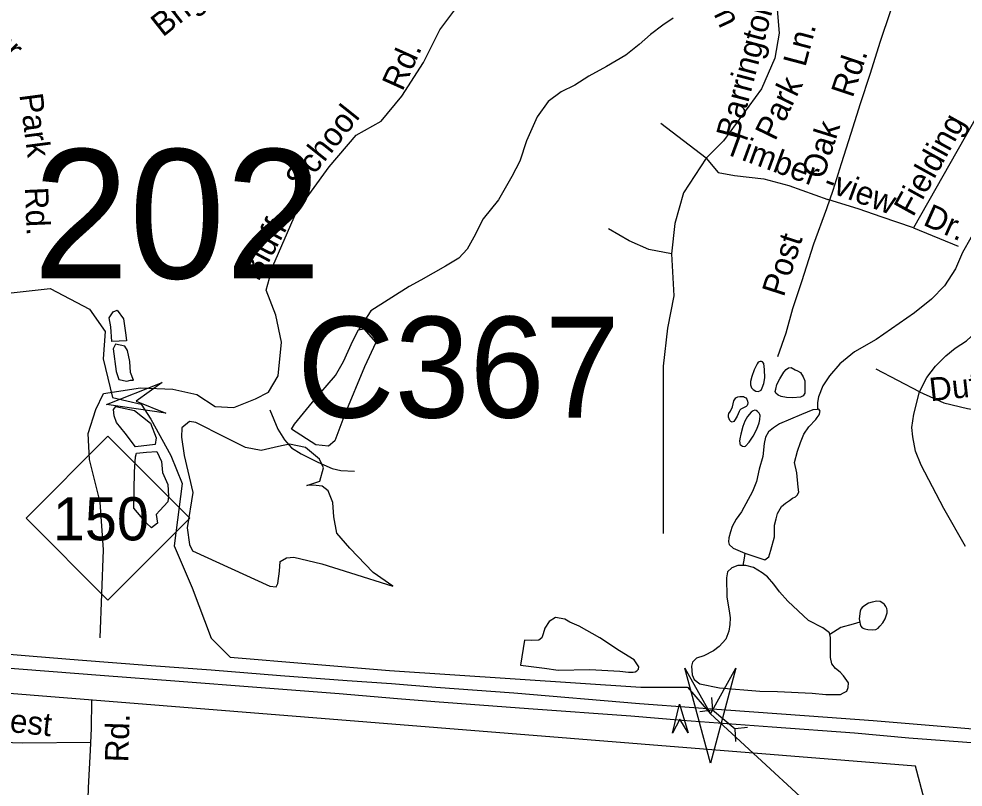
# Model space of a CAD drawing. Extents: x 1547597 to 1699558, y 810033 to 920809.
# Drawn here: x 1667896 to 1671734, y 861236 to 864357 of the extents above; entities that cross this region are included whole.
import ezdxf

# ---------------------------------------------------------------- set-up
doc = ezdxf.new("R2010")
doc.units = 0
for name, color, linetype in [('Exist Boundary Political City Limit New', 7, 'Continuous'), ('Exist Hydrographic Creek Single Shore', 7, 'Continuous'), ('Exist Hydrographic Misc Water Feature', 7, 'Continuous'), ('Exist Road Non-System Structure Non-Sys Other Number Label', 7, 'Continuous'), ('Exist Road Non-System Type 51', 7, 'Continuous'), ('Exist Road Non-System Type 51 Label', 7, 'Continuous'), ('Exist Road Primary Interstate Divided Center Attributed', 7, 'Continuous'), ('Exist Road Primary Interstate Structure Ovrhead Sign Attributed CELL', 7, 'Continuous'), ('Exist Road Primary NC Shield CELL', 7, 'Continuous'), ('Exist Road Primary NC Shield Number Label', 7, 'Continuous'), ('Exist Road Secondary Structure Culvert Attributed CELL', 7, 'Continuous'), ('Exist Road Secondary Structure Culvert CELL', 7, 'Continuous'), ('Exist Road Secondary Structure Culvert Number Label', 7, 'Continuous'), ('Exist Road Secondary Structure Standard Bridge Attributed CELL', 7, 'Continuous'), ('Exist Road Secondary Type 51 Attributed', 7, 'Continuous'), ('Exist Road Secondary Type 51 Label', 7, 'Continuous'), ('Map Preparation Boundary City Limit Buffer Line', 7, 'Continuous')]:
    doc.layers.add(name, color=color, linetype=linetype)

msp = doc.modelspace()

# ---------------------------------------------------------------- linework, layer by layer
at = {"layer": 'Exist Boundary Political City Limit New'}
msp.add_lwpolyline([(1671710.5, 860681.4), (1671540, 861321.4), (1663766.9, 861943.9)], dxfattribs=at)
at = {"layer": 'Exist Hydrographic Creek Single Shore'}
msp.add_lwpolyline([(1667375.4, 862899), (1667403.5, 863011.7), (1667471.6, 863138.5), (1667802.4, 863237.1), (1668022.4, 863262.1), (1668182.6, 863178.4), (1668245.9, 863086.8), (1668238.9, 862976.5), (1668276.4, 862819.1), (1668392.4, 862791.7), (1668431.5, 862730.3), (1668512.8, 862582.9), (1668559.7, 862470.1), (1668526.9, 862216.5), (1668599.6, 862045), (1668677.1, 861840.7), (1668754.3, 861764.2), (1669401.9, 861710.1), (1670424, 861642.2), (1670613.3, 861642.4), (1670706.9, 861533.2), (1671089.4, 861181.4)], dxfattribs=at)
at = {"layer": 'Exist Hydrographic Misc Water Feature'}
for points in [[(1670555.1, 864360.3), (1670513.1, 864332.4), (1670462.8, 864293.2), (1670416.6, 864253.1), (1670362.5, 864209.9), (1670284, 864163.9), (1670212, 864124.3), (1670155.6, 864088.6), (1670099.7, 864061), (1670047.3, 864021), (1670002.9, 863959.5), (1669958.6, 863862), (1669932.1, 863779.5), (1669899.9, 863716.3), (1669845.3, 863622.2), (1669783.1, 863544.7), (1669744.5, 863470.7), (1669718.5, 863421.2), (1669684.5, 863385), (1669630.5, 863353.2), (1669529.8, 863295.5), (1669481.6, 863269.4), (1669326, 863171.3), (1669276.7, 863093.8)], [(1672077.8, 863587.9), (1672029.3, 863581.8), (1671963.3, 863560.2), (1671906.5, 863533.9), (1671852.5, 863526.8), (1671812.6, 863508.1), (1671765.7, 863468.1), (1671731, 863408.2), (1671702.5, 863342.3), (1671658.2, 863272.7), (1671606.1, 863218.7), (1671535.8, 863162.6), (1671381.1, 863054.2), (1671292.9, 863004.3), (1671233.4, 862956.3), (1671190.5, 862907), (1671164.1, 862866.5), (1671145.9, 862821), (1671141.6, 862798.9), (1671141.8, 862770.2)], [(1668274.1, 863046.9), (1668269.4, 863105.6), (1668262.3, 863143.2), (1668278.8, 863166.7), (1668295.2, 863173.7), (1668321, 863138.5), (1668330.4, 863072.8), (1668332.7, 863049.3), (1668274.1, 863046.9)], [(1669297.8, 863098.5), (1669347.1, 863042.2), (1669300.2, 862943.5), (1669220.4, 862750.9), (1669180.5, 862642.9), (1669154.7, 862621.8), (1669103.1, 862626.5), (1669004.5, 862689.9), (1669016.3, 862711), (1669089, 862800.3), (1669182.9, 862908.3), (1669215.7, 862964.7), (1669253.3, 863049.2), (1669276.7, 863093.8), (1669297.8, 863098.5)], [(1668360.9, 862889.6), (1668349.1, 862920.1), (1668346.8, 862964.7), (1668337.4, 863009.3), (1668325.7, 863028.1), (1668288.1, 863035.2), (1668278.8, 863016.4), (1668290.5, 862924.8), (1668302.2, 862891.9), (1668335.1, 862884.9), (1668349.1, 862889.6), (1668360.9, 862889.6)], [(1670927.9, 862899.3), (1670926.5, 862932.1), (1670924.2, 862957.6), (1670918.5, 862964.3), (1670913.8, 862965.2), (1670908.5, 862965.3), (1670901.3, 862962.1), (1670896.3, 862955.7), (1670885, 862931.3), (1670875.8, 862904.4), (1670869.9, 862884), (1670870.4, 862870), (1670874.1, 862858.5), (1670880.2, 862851.8), (1670891.8, 862844.2), (1670900.5, 862843.2), (1670907.5, 862845.5), (1670913.2, 862848.7), (1670917.5, 862857.6), (1670923.7, 862875.6), (1670927.9, 862899.3)], [(1670988.7, 862894.7), (1671005.5, 862921.4), (1671015.2, 862932.7), (1671024.6, 862939.1), (1671035.2, 862940.5), (1671051.1, 862932), (1671060.9, 862927.7), (1671072.9, 862920.1), (1671084, 862903.5), (1671090.8, 862886.1), (1671091.1, 862872.1), (1671090.5, 862850), (1671090.3, 862836), (1671084.5, 862826.3), (1671072.9, 862820.8), (1671042.2, 862818.2), (1671016.7, 862819.5), (1670994.1, 862823.2), (1670982.2, 862828.3), (1670972.3, 862836.8), (1670970.2, 862843.4), (1670972.4, 862853.3), (1670977.2, 862871.2), (1670988.7, 862894.7)], [(1670802.3, 862805.2), (1670810.5, 862817.4), (1670817.9, 862821.4), (1670826.4, 862823.5), (1670833.4, 862823.4), (1670840.6, 862823.3), (1670845.4, 862820.8), (1670850.5, 862817.4), (1670854.5, 862811.6), (1670857.8, 862804.1), (1670858.5, 862796.7), (1670858.2, 862790.9), (1670856.5, 862786.9), (1670852.3, 862782.9), (1670838.2, 862775), (1670830.9, 862771.1), (1670826, 862767.1), (1670823.6, 862762.1), (1670816.1, 862743.4), (1670807.7, 862729.6), (1670801.4, 862721.5), (1670795.6, 862719.2), (1670790.3, 862720.9), (1670785.6, 862725.9), (1670782.7, 862731.8), (1670780.2, 862739.3), (1670779.9, 862747.4), (1670782.3, 862753.9), (1670788.1, 862763.7), (1670796.2, 862781.6), (1670802.3, 862805.2)], [(1668289.9, 862782.5), (1668365, 862766), (1668430.7, 862714.4), (1668454.2, 862655.7), (1668449.5, 862627.5), (1668369.7, 862618.1), (1668327.4, 862674.5), (1668292.2, 862716.7), (1668282.9, 862744.9), (1668280.5, 862770.7), (1668289.9, 862782.5)], [(1671141.8, 862770.2), (1671123.6, 862768.9), (1671077.5, 862749.4), (1670987.5, 862711.8), (1670963.4, 862695.8), (1670943.1, 862679.8), (1670931, 862658), (1670924.8, 862631.8), (1670920.5, 862578.6), (1670904.3, 862528), (1670894.1, 862478.2), (1670878, 862436.7), (1670833.5, 862354.6), (1670811.3, 862324.7), (1670795.1, 862294.8), (1670789.1, 862272.7), (1670781.1, 862249), (1670780.7, 862232.6), (1670782.7, 862221.1), (1670798.7, 862206.9), (1670846.7, 862186.2)], [(1670830, 862669.7), (1670826.3, 862650.8), (1670825.6, 862641.8), (1670825.8, 862635.3), (1670826.6, 862631.2), (1670827.7, 862627.9), (1670832.6, 862623.7), (1670837.6, 862621.1), (1670844.9, 862620.1), (1670849.7, 862621.6), (1670863.8, 862637), (1670880.3, 862662), (1670895.1, 862690.5), (1670905.5, 862716.6), (1670907.7, 862729.6), (1670908.7, 862745.2), (1670907.2, 862750.2), (1670904.9, 862755.1), (1670898.7, 862762.6), (1670892.7, 862766.1), (1670886.9, 862767), (1670881.1, 862764.6), (1670872.8, 862759), (1670857, 862741.3), (1670846.4, 862723.4), (1670838.2, 862701.5), (1670830, 862669.7)], [(1670846.7, 862186.2), (1670928.6, 862159.8), (1670944.7, 862171.8), (1670952.7, 862198), (1670967.1, 862253.4), (1670967.3, 862300.2), (1670973.5, 862325.5), (1670979.5, 862347.6), (1670995.9, 862376), (1671011.6, 862389.6), (1671027.9, 862400), (1671039.8, 862409.6), (1671052, 862415), (1671059.9, 862421.5), (1671065.9, 862433.7), (1671064.1, 862455), (1671058.3, 862513.4), (1671048.7, 862555.4), (1671060.8, 862601.2), (1671072.9, 862635.4), (1671087.1, 862669.6), (1671107.2, 862699.5), (1671135.5, 862729.3), (1671141.4, 862737.4), (1671149.5, 862748.7), (1671153.6, 862763.4), (1671147.6, 862770.9), (1671141.8, 862770.2)], [(1669065.6, 862460.7), (1669119.5, 862479.5), (1669133.6, 862533.5), (1669117.2, 862568.7), (1669060.9, 862615.7), (1668995.2, 862629.8), (1668950.6, 862620.4), (1668880.2, 862604), (1668816.9, 862615.7), (1668732.4, 862658), (1668615.1, 862716.7), (1668589.2, 862721.4), (1668558.7, 862695.5), (1668556.4, 862658), (1668568.1, 862582.8), (1668603.3, 862432.5), (1668579.9, 862289.3), (1668589.2, 862221.1), (1668601, 862195.3), (1668915.4, 862052), (1668941.2, 862049.7), (1668948.3, 862063.8), (1668955.3, 862113.1), (1668957.6, 862153), (1668983.4, 862167.1), (1669014, 862169.5), (1669126.6, 862143.6), (1669243.9, 862106.1), (1669415.2, 862052), (1669335.4, 862108.4), (1669241.6, 862207.1), (1669187.6, 862268.1), (1669175.9, 862333.9), (1669171.2, 862392.6), (1669152.4, 862439.6), (1669128.9, 862458.3), (1669091.4, 862463), (1669065.6, 862460.7)], [(1668456.5, 862599.3), (1668475.3, 862559.4), (1668480, 862514.8), (1668501.1, 862465.4), (1668503.4, 862418.5), (1668501.1, 862395), (1668468.2, 862359.7), (1668454.2, 862343.3), (1668458.8, 862308.1), (1668435.4, 862289.3), (1668414.3, 862308.1), (1668362.6, 862369.1), (1668365, 862517.1), (1668369.7, 862578.2), (1668374.4, 862592.3), (1668414.3, 862597), (1668456.5, 862599.3)], [(1670846.7, 862186.2), (1670844.6, 862166.5), (1670837.9, 862136.3)], [(1670837.9, 862136.3), (1670818.3, 862136.7), (1670794.3, 862126.5), (1670776.4, 862110.5), (1670772.3, 862086.7), (1670773.8, 862007.1), (1670783.4, 861952.7), (1670787.3, 861923.1), (1670785.2, 861897), (1670781.1, 861869.1), (1670769, 861836.6), (1670742.7, 861806.6), (1670718.9, 861789.1), (1670680.6, 861769.3), (1670650.7, 861759.3), (1670634.6, 861743.2), (1670630.4, 861727.7), (1670632.2, 861691.6), (1670640.1, 861673.4), (1670664.2, 861655.6), (1670744.1, 861639.2), (1670908, 861626), (1670979.9, 861623.8), (1671120.1, 861616.9), (1671176, 861612.5), (1671211.9, 861612.5), (1671236.1, 861611.9)], [(1671192.6, 861856.6), (1671191.1, 861862.4), (1671163.4, 861882.7), (1671105.6, 861913.4), (1671021.8, 861991.4), (1670988, 862029.8), (1670964.1, 862059.9), (1670938.3, 862089.9), (1670916.5, 862106), (1670882.5, 862128), (1670850.4, 862136.9), (1670837.9, 862136.3)], [(1671313.8, 861906.7), (1671315.7, 861897.6), (1671318.2, 861890.2), (1671323.2, 861883.4), (1671334.8, 861878.3), (1671347.3, 861875.6), (1671365.4, 861874.4), (1671379.3, 861875.7), (1671388.1, 861882.2), (1671395.3, 861889.4), (1671407.6, 861903.1), (1671417.4, 861920.1), (1671421.8, 861931.5), (1671424.8, 861943.8), (1671425.9, 861953.6), (1671424, 861961), (1671419.8, 861969.3), (1671413.9, 861978.5), (1671407.7, 861983.5), (1671396.2, 861989.5), (1671383.8, 861991.4), (1671363.9, 861987.7), (1671349.1, 861983.1), (1671334.1, 861974.4), (1671323.8, 861965.5), (1671318.6, 861958.3), (1671315.8, 861950.1), (1671311.8, 861919.8), (1671313.8, 861906.7)], [(1669935, 861731.2), (1670032.1, 861718.6), (1670088.2, 861710.9), (1670216.2, 861714), (1670338.2, 861707.4), (1670374.3, 861702.6), (1670392.2, 861703.1), (1670400.3, 861704.5), (1670408.2, 861708.4), (1670414.2, 861714.9), (1670416.3, 861724.6), (1670396.6, 861753), (1670336.6, 861789.5), (1670256.9, 861842), (1670173.1, 861889.7), (1670135.1, 861906.1), (1670115.2, 861918.7), (1670077, 861924.4), (1670051.1, 861908.5), (1670033, 861881.1), (1670026.7, 861859), (1670020.8, 861842.7), (1670008.9, 861833.1), (1669980.6, 861831.2), (1669950.7, 861833.5), (1669935, 861731.2)], [(1671313.8, 861906.7), (1671287.5, 861898.2), (1671237.3, 861884.5), (1671192.6, 861856.6)], [(1671236.1, 861611.9), (1671248.1, 861618.3), (1671261.9, 861626.2), (1671266.2, 861640.1), (1671268.2, 861659.8), (1671248.4, 861688.1), (1671234.5, 861703.1), (1671214.6, 861718.3), (1671200.7, 861736.6), (1671194.6, 861762.2), (1671195, 861788.5), (1671195, 861812.2), (1671195.1, 861844.3), (1671192.6, 861856.6)]]:
    msp.add_lwpolyline(points, dxfattribs=at)
at = {"layer": 'Exist Road Non-System Type 51'}
for points in [[(1671043, 864965.5), (1670968, 864815.4), (1670950.3, 864678.5), (1670972.4, 864462.2), (1670985.6, 864298.9), (1670968, 864197.3), (1670915, 864073.7), (1670760.6, 863861.8), (1670690.1, 863791.2)], [(1671532.6, 864674.1), (1671480.6, 864537.3), (1671437.5, 864386.1), (1671397.1, 864264.9), (1671354.3, 864131.7), (1671315.9, 864012.4), (1671277.4, 863891.1), (1671238.9, 863767.8), (1671204.7, 863660.5), (1671179.2, 863584.9)], [(1672066.4, 864550.5), (1672031.1, 864404.8), (1671973.7, 864281.2), (1671770.8, 863928), (1671532.6, 863508.6)], [(1668239.4, 862835.7), (1668389.4, 862857.8), (1668521.7, 862853.4), (1668618.8, 862831.3), (1668693.8, 862782.8), (1668768.8, 862778.4), (1668857, 862813.7), (1668909.9, 862840.2), (1668949.6, 862906.4), (1668962.9, 863043.2), (1668940.8, 863153.6), (1668901.1, 863255.1), (1668927.6, 863352.2), (1669024.6, 863573), (1669156.7, 863756.5), (1669266.9, 863884.5), (1669368.4, 863941.9), (1669452.2, 864043.5), (1669540.4, 864180.3), (1669606.6, 864312.8), (1669720.9, 864465.9)], [(1670690.1, 863791.2), (1670504.8, 863932.4)], [(1670690.1, 863791.2), (1670597.4, 863649.9), (1670562.1, 863526.3), (1670548.9, 863402.7)], [(1670690.1, 863791.2), (1670738.6, 863733.8), (1670804.7, 863720.5), (1670923.9, 863707.3), (1671025.3, 863680.8), (1671184.1, 863623.4)], [(1671532.6, 863508.6), (1671400.3, 863552.8), (1671312, 863583.7), (1671184.1, 863623.4)], [(1671179.2, 863584.9), (1671126.2, 863441.9), (1671077.1, 863288.9), (1671040.9, 863179.5), (1671012.8, 863080), (1670978.9, 862984.7)], [(1670548.9, 863402.7), (1670456.3, 863420.4), (1670376.9, 863455.7), (1670293, 863504.2)], [(1671532.6, 863508.6), (1671713.5, 863433.6)], [(1670548.9, 863402.7), (1670558.4, 863232.5), (1670531.9, 863100.1), (1670514.3, 862945.6), (1670514.3, 862265.7)], [(1671556.4, 862842.6), (1671587, 862900), (1671621.5, 862946), (1671663.7, 862988.2), (1671702, 863018.9), (1671747.9, 863049.5), (1671805.4, 863103.2), (1671912.6, 863229.7), (1672008.4, 863344.6)], [(1671556.4, 862842.6), (1671380.2, 862934.5)], [(1668226.2, 861842.5), (1668239.4, 862200), (1668226.2, 862394.3), (1668182.1, 862566.5), (1668177.7, 862672.4), (1668208.5, 862769.5), (1668239.4, 862835.7)], [(1671744.1, 862214), (1671656, 862367.3), (1671564.1, 862543.6), (1671541.1, 862601.1), (1671529.6, 862658.6), (1671525.8, 862696.9), (1671533.4, 862750.6), (1671556.4, 862842.6)], [(1671556.4, 862842.6), (1671656, 862796.6), (1671751.8, 862773.6), (1671931.8, 862742.9)], [(1668915.2, 862768.4), (1668947.7, 862689.7), (1668974.8, 862647.1), (1669004.2, 862614.5), (1669043.7, 862589.7), (1669073.4, 862575.1), (1669111.1, 862556.3), (1669168.6, 862531.1), (1669204.4, 862522.4), (1669260.4, 862519.2)], [(1668187.9, 861416.9), (1667909.9, 861413.8), (1667668.1, 861423), (1667512.1, 861435.2), (1667426.4, 861432.1)]]:
    msp.add_lwpolyline(points, dxfattribs=at)
at = {"layer": 'Exist Road Primary Interstate Divided Center Attributed'}
for points in [[(1662594.5, 862125.2), (1664237.4, 862001.9), (1665247.3, 861919.9), (1667667.1, 861734.4), (1668017.4, 861706.8), (1668243.5, 861689.4), (1668529.1, 861667.2), (1668881.1, 861640.4), (1669197.7, 861616.5), (1669434.3, 861595.9), (1669586.8, 861583.5), (1669966.8, 861555.5), (1670383.3, 861525), (1670591.9, 861508.1), (1670958.1, 861480.1), (1671292.7, 861456.1), (1671513.3, 861435.5), (1671822.8, 861413.3)], [(1672129.6, 861441.1), (1671580, 861486.9), (1671368.4, 861504.6), (1671108.5, 861523.8), (1670638.9, 861557.4), (1670419.1, 861573.8), (1669907.5, 861616.9), (1669590.1, 861640), (1669410.4, 861655.2), (1669230.3, 861668), (1668958.6, 861687.4), (1668677.3, 861710.9), (1668433.1, 861728.1), (1668136.8, 861752.1), (1667954, 861766.9), (1667724.8, 861785.9)]]:
    msp.add_lwpolyline(points, dxfattribs=at)
at = {"layer": 'Exist Road Primary Interstate Structure Ovrhead Sign Attributed CELL'}
msp.add_lwpolyline([(1670552.6, 861454.9), (1670581.3, 861573.4), (1670615.7, 861456.4), (1670582.8, 861512.5)], close=True, dxfattribs=at)
at = {"layer": 'Exist Road Primary NC Shield CELL'}
msp.add_lwpolyline([(1667924.6, 862328.4), (1668257.6, 862661.4), (1668590.6, 862328.4), (1668257.6, 861995.4)], close=True, dxfattribs=at)
at = {"layer": 'Exist Road Secondary Structure Culvert Attributed CELL'}
msp.add_lwpolyline([(1670810.4, 861719.5), (1670706.9, 861333.2), (1670603.3, 861719.5), (1670706.9, 861533.2)], close=True, dxfattribs=at)
at = {"layer": 'Exist Road Secondary Structure Culvert CELL'}
for p, q in [((1670711.4, 861600.2), (1670714.6, 861549.6)), ((1670664.1, 861543.6), (1670714.6, 861549.6)), ((1670714.6, 861549.6), (1670807.4, 861472.1)), ((1670857.9, 861478.1), (1670807.4, 861472.1)), ((1670810.6, 861421.4), (1670807.4, 861472.1))]:
    msp.add_line(p, q, dxfattribs=at)
at = {"layer": 'Exist Road Secondary Structure Standard Bridge Attributed CELL'}
msp.add_lwpolyline([(1668492.6, 862754.9), (1668251.3, 862790.3), (1668478, 862880.2), (1668372.4, 862804.4)], close=True, dxfattribs=at)
at = {"layer": 'Exist Road Secondary Type 51 Attributed'}
msp.add_lwpolyline([(1668139.8, 860210.5), (1668143.7, 860304.1), (1668145.6, 860350.7), (1668143.7, 860397.3), (1668145.6, 860455.5), (1668145.6, 860529.3), (1668153.4, 860626.4), (1668161.1, 860814.7), (1668172.8, 860984.4), (1668174.7, 861100.9), (1668178.6, 861232.9), (1668186.4, 861386.3), (1668190.2, 861473.6), (1668192.2, 861588.2)], dxfattribs=at)
at = {"layer": 'Map Preparation Boundary City Limit Buffer Line'}
msp.add_lwpolyline([(1671710.5, 860681.4), (1671540, 861321.4), (1663766.9, 861943.9)], dxfattribs=at)

# ---------------------------------------------------------------- texts
at = {"layer": 'Exist Road Non-System Structure Non-Sys Other Number Label'}
msp.add_text('202', height=524.93, dxfattribs=at).set_placement((1667953.5, 863302.6))
at = {"layer": 'Exist Road Non-System Type 51 Label'}
for s, rotation, p in [('Barrington', 295.0993, (1670500.2, 864844.8)), ('Brightington', 38.349, (1668480.5, 864281)), ('Windsor', 315.0503, (1667528, 864512.3)), ('Barrington', 75.1835, (1670820.5, 863863.8)), ('Ln.', 75.1835, (1671092.5, 864158.8)), ('Rd.', 65.7585, (1669454.6, 864059.9)), ('Rd.', 71.5646, (1671285, 864033.1)), ('Park', 64.0599, (1670969.9, 863857.8)), ('Park', 277.4735, (1667897.6, 864049.5)), ('School', 51.4457, (1669043.8, 863656.4)), ('Fielding', 61.0398, (1671530.6, 863549)), ('Oak', 72.66, (1671166, 863701.6)), ('Timber -view', 339.7906, (1670757.1, 863812)), ('Rd.', 272.46, (1667919.6, 863672.3)), ('Dr.', 335.9567, (1671566.9, 863521.6)), ('Bluff', 61.8047, (1668869.2, 863286.6)), ('Post', 72.2073, (1671004.6, 863224)), ('Duffield', 6.3493, (1671601.7, 862803.3)), ('Eastcrest', 353.9332, (1667497.8, 861498.2))]:
    msp.add_text(s, height=95, rotation=rotation, dxfattribs=at).set_placement(p)
at = {"layer": 'Exist Road Primary NC Shield Number Label'}
msp.add_text('150', height=175, dxfattribs=at).set_placement((1668033.8, 862238.6))
at = {"layer": 'Exist Road Secondary Structure Culvert Number Label'}
msp.add_text('C367', height=410.1, dxfattribs=at).set_placement((1669026.8, 862737.3))
at = {"layer": 'Exist Road Secondary Type 51 Label'}
msp.add_text('Rd.', height=95, rotation=88.1679, dxfattribs=at).set_placement((1668339.9, 861335.7))

doc.saveas('drawing.dxf')
